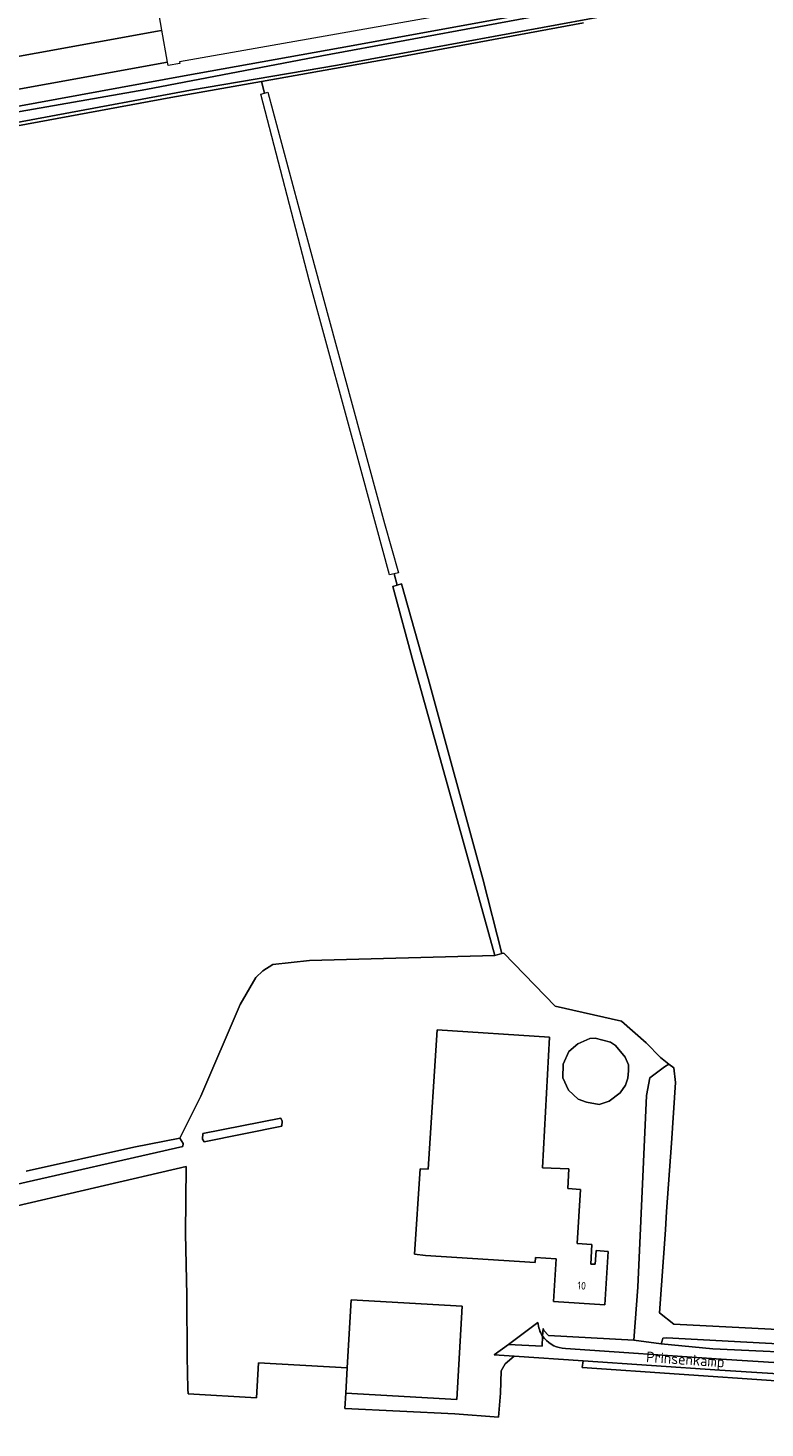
# Model space of a CAD drawing. Header units: metres. Extents: x 168032 to 180145, y 382923 to 399665.
# Tile 276 of 293: x 170302 to 170475, y 397030 to 397357. Entities that reach past the tile are written whole.
import ezdxf
from ezdxf.enums import TextEntityAlignment as Align

# ---------------------------------------------------------------- set-up
doc = ezdxf.new("R2010")
doc.units = ezdxf.units.M
for name, color, linetype, lineweight in [('B-WE-GR-BEPLANTING_CULTUUR_BOSPLANTSOEN-GV', 8, 'Continuous', 18), ('B-WE-GR-BEPLANTING_CULTUUR_VASTE PLANTENVAK-GV', 8, 'Continuous', 18), ('B-WE-GR-BOUWLAND-GV', 8, 'Continuous', 18), ('B-WE-GR-GRAS-GV', 8, 'Continuous', 18), ('B-WE-GR-HAAG-G', 8, 'GR-HAAG1', 18), ('B-WE-OG-BEBOUWING-GV', 8, 'Continuous', 18), ('B-WE-OG-BEBOUWING-T18', 8, 'Continuous', 18), ('B-WE-OG-TERREIN_ERF-GV', 8, 'Continuous', 18), ('B-WE-OG-TOPOGRAFIE-T18', 8, 'Continuous', 18), ('B-WE-OG-WATER_GREPPEL-GV', 8, 'Continuous', 18), ('B-WE-OG-WATER_SLOOT-GV', 8, 'Continuous', 18), ('B-WE-OG-WEG-GV', 8, 'Continuous', 18), ('B-WE-VH-VERHARDING_ASFALT-GV', 8, 'Continuous', 18), ('B-WE-VH-VERHARDING_FUNDERING_ZAND-GV', 8, 'Continuous', 18)]:
    doc.layers.add(name, color=color, linetype=linetype, lineweight=lineweight)
doc.styles.add('NLCS-ISO-M200-T18', font='NLCS-ISO.ttf', dxfattribs={"height": 0.36})
doc.linetypes.add('GR-HAAG1', pattern='A,6,[176,NLCS.SHX,S=0.125,R=0,X=0,Y=0],-2', length=8)

msp = doc.modelspace()

# ---------------------------------------------------------------- linework, layer by layer
at = {"layer": 'B-WE-GR-BEPLANTING_CULTUUR_BOSPLANTSOEN-GV', "flags": 128}
msp.add_lwpolyline([(170223.812, 397329.229), (170334.716, 397349.397), (170333.418, 397356.811), (170333.256, 397356.79), (170332.361, 397356.627), (170233.784, 397338.727), (170172.396, 397327.58), (170131.858, 397320.218), (170106.683, 397315.647), (170050.37, 397305.421), (170040.038, 397303.545), (169986.977, 397293.909), (169988.525, 397288.106), (169989.317, 397287.23), (169991.944, 397287.434), (169997.235, 397287.986), (170001.104, 397288.488), (170068.278, 397300.432), (170133.999, 397312.757), (170139.156, 397313.434)], close=True, dxfattribs=at)
at = {"layer": 'B-WE-GR-BEPLANTING_CULTUUR_VASTE PLANTENVAK-GV', "flags": 128}
for points in [[(170529.839, 397383.658), (170470.229, 397373.165), (170470.193, 397373.452), (170468.054, 397372.931), (170468.101, 397372.504), (170337.535, 397349.47), (170337.609, 397349.064), (170334.858, 397348.588), (170334.716, 397349.397), (170223.812, 397329.229), (170139.156, 397313.434), (170133.999, 397312.757), (170068.278, 397300.432), (170001.104, 397288.488), (169997.235, 397287.986), (169991.944, 397287.434), (169989.317, 397287.23), (169988.525, 397288.106), (169986.977, 397293.909), (169980.972, 397292.819), (169951.937, 397333.923)], [(170170.663, 397020.299), (170128.33, 397081.22), (170066.153, 397170.583), (169998.353, 397267.883), (169991.209, 397278.335), (169992.346, 397278.872), (169991.191, 397279.115), (169990.238, 397282.625), (170022.057, 397288.938), (170060.603, 397295.831), (170089.315, 397301.033), (170127.953, 397308.314), (170165.779, 397315.208), (170200.788, 397321.527), (170241.227, 397328.557), (170284.487, 397336.282), (170338.599, 397346.195), (170375.123, 397352.683), (170429.632, 397362.584)]]:
    msp.add_lwpolyline(points, dxfattribs=at)
at = {"layer": 'B-WE-GR-BOUWLAND-GV', "flags": 128}
msp.add_lwpolyline([(169951.937, 397333.923), (169980.972, 397292.819), (169986.977, 397293.909), (170040.038, 397303.545), (170050.37, 397305.421), (170106.683, 397315.647), (170131.858, 397320.218), (170172.396, 397327.58), (170233.784, 397338.727), (170332.361, 397356.627), (170333.256, 397356.79), (170333.418, 397356.811), (170322.356, 397420.012)], dxfattribs=at)
at = {"layer": 'B-WE-GR-GRAS-GV', "flags": 128}
for points in [[(170432.069, 397358.583), (170388.724, 397350.523), (170356.692, 397344.842), (170357.431, 397342.123), (170358.209, 397342.369), (170365.176, 397316.136), (170372.519, 397289.054), (170385.507, 397241.386), (170388.757, 397229.824), (170387.73, 397229.594), (170388.47, 397226.915), (170389.491, 397227.213), (170395.708, 397205.099), (170408.514, 397158.198), (170412.926, 397140.726), (170413.43, 397140.83), (170425.435, 397128.395), (170440.946, 397124.889), (170446.767, 397119.835), (170450.127, 397116.385), (170452.044, 397114.838), (170453.175, 397113.925), (170453.61, 397110.491), (170452.629, 397096.329), (170451.52, 397080.329), (170451.221, 397076.008), (170449.875, 397056.586), (170453.182, 397053.94), (170530.641, 397049.962)], [(170301.597, 397089.794), (170326.837, 397095.347), (170337.619, 397097.495), (170342.487, 397107.356), (170351.736, 397128.74), (170355.398, 397135.077), (170357.039, 397136.687), (170359.336, 397138.118), (170367.974, 397139.107), (170411.281, 397140.231), (170404.666, 397164.221), (170392.242, 397208.97), (170387.45, 397226.616), (170388.47, 397226.915), (170387.73, 397229.594), (170386.704, 397229.364), (170380.302, 397252.936), (170367.887, 397298.327), (170356.541, 397341.841), (170357.431, 397342.123), (170356.692, 397344.842), (170335.519, 397341.087), (170292.354, 397333.167)], [(170499.885, 397039.123), (170431.755, 397043.819), (170431.975, 397045.333), (170415.856, 397046.432), (170413.715, 397044.627), (170412.815, 397043.013), (170412.66, 397037.801), (170412.174, 397032.149), (170401.923, 397032.971), (170376.226, 397034.173), (170376.429, 397037.77), (170376.764, 397043.707), (170356.022, 397044.878), (170355.562, 397036.729), (170339.522, 397037.634), (170339.503, 397038.827), (170339.345, 397046.288), (170339.239, 397060.629), (170338.921, 397075.181), (170339.058, 397090.828), (170296.195, 397080.88)]]:
    msp.add_lwpolyline(points, dxfattribs=at)
at = {"layer": 'B-WE-GR-HAAG-G', "flags": 128}
msp.add_lwpolyline([(170446.79, 397107.493), (170444.814, 397062.614), (170443.852, 397050.166), (170423.885, 397051.333), (170422.789, 397052.475), (170422.629, 397052.896)], dxfattribs=at)
at = {"layer": 'B-WE-OG-BEBOUWING-GV', "flags": 128}
for points in [[(170395.07, 397070.04), (170420.73, 397068.41), (170420.8, 397069.53), (170425.7, 397069.24), (170425.05, 397059.24), (170437.07, 397058.51), (170437.37, 397063.5), (170437.819, 397070.979), (170435.018, 397071.17), (170434.814, 397067.973), (170433.747, 397067.989), (170433.99, 397072.613), (170430.622, 397072.83), (170431.389, 397085.472), (170428.402, 397085.694), (170428.63, 397090.299), (170422.489, 397090.539), (170424.084, 397121.152), (170397.814, 397122.84), (170395.732, 397090.228), (170393.826, 397090.272), (170392.5, 397070.313)], [(170440.661, 397108.067), (170441.869, 397109.901), (170442.441, 397111.541), (170442.633, 397113.24), (170442.57, 397114.685), (170441.809, 397116.438), (170439.587, 397119.182), (170438.38, 397119.924), (170434.823, 397120.895), (170433.553, 397120.819), (170430.758, 397119.596), (170428.661, 397117.752), (170427.326, 397114.784), (170427.199, 397111.64), (170428.532, 397108.762), (170430.817, 397106.649), (170432.785, 397105.915), (170435.77, 397105.379), (170438.056, 397106.156)], [(170377.665, 397059.666), (170376.764, 397043.707), (170376.429, 397037.77), (170402.434, 397036.303), (170403.67, 397058.194)]]:
    msp.add_lwpolyline(points, close=True, dxfattribs=at)
at = {"layer": 'B-WE-OG-TERREIN_ERF-GV', "flags": 128}
for points in [[(170422.5, 397051.154), (170422.629, 397052.896), (170422.789, 397052.475), (170423.885, 397051.333), (170443.852, 397050.166), (170444.814, 397062.614), (170446.79, 397107.493), (170447.587, 397111.607), (170451.054, 397114.2), (170452.044, 397114.838), (170450.127, 397116.385), (170446.767, 397119.835), (170440.946, 397124.889), (170425.435, 397128.395), (170413.43, 397140.83), (170412.926, 397140.726), (170411.281, 397140.231), (170367.974, 397139.107), (170359.336, 397138.118), (170357.039, 397136.687), (170355.398, 397135.077), (170351.736, 397128.74), (170342.487, 397107.356), (170337.619, 397097.495), (170338.346, 397096.25), (170338.303, 397095.503), (170297.155, 397086.156)], [(170296.195, 397080.88), (170339.058, 397090.828), (170338.921, 397075.181), (170339.239, 397060.629), (170339.345, 397046.288), (170339.503, 397038.827), (170339.522, 397037.634)], [(170339.522, 397037.634), (170355.562, 397036.729), (170356.022, 397044.878), (170376.764, 397043.707), (170377.665, 397059.666), (170403.67, 397058.194), (170402.434, 397036.303), (170376.429, 397037.77), (170376.226, 397034.173), (170401.923, 397032.971), (170412.174, 397032.149), (170412.66, 397037.801), (170412.815, 397043.013), (170413.715, 397044.627), (170415.856, 397046.432), (170411.19, 397046.75), (170414.501, 397049.221), (170421.39, 397054.361)]]:
    msp.add_lwpolyline(points, dxfattribs=at)
for points in [[(170395.07, 397070.04), (170392.5, 397070.313), (170393.826, 397090.272), (170395.732, 397090.228), (170397.814, 397122.84), (170424.084, 397121.152), (170422.489, 397090.539), (170428.63, 397090.299), (170428.402, 397085.694), (170431.389, 397085.472), (170430.622, 397072.83), (170433.99, 397072.613), (170433.747, 397067.989), (170434.814, 397067.973), (170435.018, 397071.17), (170437.819, 397070.979), (170437.37, 397063.5), (170437.07, 397058.51), (170425.05, 397059.24), (170425.7, 397069.24), (170420.8, 397069.53), (170420.73, 397068.41)], [(170440.661, 397108.067), (170438.056, 397106.156), (170435.77, 397105.379), (170432.785, 397105.915), (170430.817, 397106.649), (170428.532, 397108.762), (170427.199, 397111.64), (170427.326, 397114.784), (170428.661, 397117.752), (170430.758, 397119.596), (170433.553, 397120.819), (170434.823, 397120.895), (170438.38, 397119.924), (170439.587, 397119.182), (170441.809, 397116.438), (170442.57, 397114.685), (170442.633, 397113.24), (170442.441, 397111.541), (170441.869, 397109.901)], [(170361.475, 397100.304), (170343.301, 397096.592), (170342.901, 397097.238), (170342.994, 397098.565), (170361.203, 397102.192), (170361.218, 397102.195), (170361.538, 397101.504)]]:
    msp.add_lwpolyline(points, close=True, dxfattribs=at)
at = {"layer": 'B-WE-OG-TERREIN_ERF-GV'}
msp.add_lwpolyline([(170421.39, 397054.361, 0.1316776), (170422.5, 397051.154)], format="xyb", dxfattribs=at)
at = {"layer": 'B-WE-OG-WATER_GREPPEL-GV', "flags": 128}
for points in [[(170411.281, 397140.231), (170412.926, 397140.726), (170408.514, 397158.198), (170395.708, 397205.099), (170389.491, 397227.213), (170388.47, 397226.915), (170387.45, 397226.616), (170392.242, 397208.97), (170404.666, 397164.221)], [(170361.475, 397100.304), (170361.538, 397101.504), (170361.218, 397102.195), (170361.203, 397102.192), (170342.994, 397098.565), (170342.901, 397097.238), (170343.301, 397096.592)], [(170515.413, 397047.339), (170470.262, 397049.723), (170451.458, 397050.748), (170450.641, 397050.671), (170450.442, 397050.022), (170450.216, 397049.353), (170462.307, 397048.145), (170489.26, 397046.908), (170521.574, 397045.147), (170561.423, 397043.977), (170581.839, 397043.63), (170581.739, 397046.003), (170551.431, 397046.137)]]:
    msp.add_lwpolyline(points, close=True, dxfattribs=at)
msp.add_lwpolyline([(170297.155, 397086.156), (170338.303, 397095.503), (170338.346, 397096.25), (170337.619, 397097.495), (170326.837, 397095.347), (170301.597, 397089.794)], dxfattribs=at)
at = {"layer": 'B-WE-OG-WATER_SLOOT-GV', "flags": 128}
for points in [[(170507.355, 397373.212), (170461.114, 397364.847), (170440.702, 397360.82), (170374.498, 397348.675), (170340.062, 397342.815), (170274.639, 397330.628), (170228.896, 397322.551), (170165.801, 397311.042), (170126.509, 397304.634), (170067.644, 397293.69), (169991.639, 397280.073), (169991.183, 397281.558), (170028.169, 397288.825), (170064.853, 397295.391), (170112.955, 397304.054), (170163, 397313.316), (170266.313, 397331.888), (170329.665, 397342.965), (170370.836, 397350.876), (170429.065, 397361.594), (170460.795, 397367.351), (170490.887, 397372.593)], [(170490.887, 397372.593), (170460.795, 397367.351), (170429.065, 397361.594), (170370.836, 397350.876), (170329.665, 397342.965), (170266.313, 397331.888), (170163, 397313.316), (170112.955, 397304.054), (170064.853, 397295.391), (170028.169, 397288.825), (169991.183, 397281.558), (169991.639, 397280.073), (170067.644, 397293.69), (170126.509, 397304.634), (170165.801, 397311.042), (170228.896, 397322.551), (170274.639, 397330.628), (170340.062, 397342.815), (170374.498, 397348.675), (170440.702, 397360.82), (170461.114, 397364.847), (170507.355, 397373.212)], [(170429.632, 397362.584), (170375.123, 397352.683), (170338.599, 397346.195), (170284.487, 397336.282), (170241.227, 397328.557), (170200.788, 397321.527), (170165.779, 397315.208), (170127.953, 397308.314), (170089.315, 397301.033), (170060.603, 397295.831), (170022.057, 397288.938), (169990.238, 397282.625), (169991.191, 397279.115), (169992.346, 397278.872), (170041.115, 397287.78), (170074.047, 397293.406), (170164.022, 397310.079), (170216.47, 397319.36), (170243.635, 397324.618), (170292.354, 397333.167), (170335.519, 397341.087), (170356.692, 397344.842), (170388.724, 397350.523), (170432.069, 397358.583)]]:
    msp.add_lwpolyline(points, dxfattribs=at)
at = {"layer": 'B-WE-OG-WEG-GV', "flags": 128}
for points in [[(170521.574, 397045.147), (170489.26, 397046.908), (170462.307, 397048.145), (170450.216, 397049.353), (170443.852, 397050.166), (170423.885, 397051.333), (170422.789, 397052.475), (170422.629, 397052.896), (170422.5, 397051.154)], [(170427.099, 397048.324), (170427.858, 397048.271), (170464.3, 397045.741), (170500.1, 397043.471), (170598.617, 397040.745), (170598.649, 397043.328), (170587.053, 397043.646), (170581.839, 397043.63), (170561.423, 397043.977), (170521.574, 397045.147)]]:
    msp.add_lwpolyline(points, dxfattribs=at)
at = {"layer": 'B-WE-OG-WEG-GV'}
msp.add_lwpolyline([(170422.5, 397051.154, 0.2155164), (170427.099, 397048.324)], format="xyb", dxfattribs=at)
at = {"layer": 'B-WE-OG-WEG-GV', "flags": 128}
msp.add_lwpolyline([(170598.472, 397038.146), (170498.67, 397040.97), (170464, 397043.15), (170431.975, 397045.333), (170431.755, 397043.819), (170499.885, 397039.123), (170592.291, 397036.411), (170596.961, 397035.697), (170598.27, 397035.22), (170599.551, 397035.042), (170599.481, 397032.696), (170599.429, 397030.975), (170604.391, 397031.001), (170604.571, 397032.516), (170604.752, 397034.032), (170604.863, 397037.965)], close=True, dxfattribs=at)
at = {"layer": 'B-WE-VH-VERHARDING_ASFALT-GV', "flags": 128}
for points in [[(170421.39, 397054.361), (170414.501, 397049.221), (170422.421, 397048.784), (170422.5, 397051.154)], [(170422.5, 397051.154), (170422.421, 397048.784), (170414.501, 397049.221), (170411.19, 397046.75), (170415.856, 397046.432), (170431.975, 397045.333), (170464, 397043.15), (170498.67, 397040.97), (170598.472, 397038.146), (170598.617, 397040.745)], [(170598.617, 397040.745), (170500.1, 397043.471), (170464.3, 397045.741), (170427.858, 397048.271), (170427.099, 397048.324)]]:
    msp.add_lwpolyline(points, dxfattribs=at)
at = {"layer": 'B-WE-VH-VERHARDING_ASFALT-GV'}
for points in [[(170422.5, 397051.154, -0.1316776), (170421.39, 397054.361)], [(170427.099, 397048.324, -0.2155164), (170422.5, 397051.154)]]:
    msp.add_lwpolyline(points, format="xyb", dxfattribs=at)
at = {"layer": 'B-WE-VH-VERHARDING_FUNDERING_ZAND-GV', "flags": 128}
msp.add_lwpolyline([(170530.641, 397049.962), (170453.182, 397053.94), (170449.875, 397056.586), (170451.221, 397076.008), (170451.52, 397080.329), (170452.629, 397096.329), (170453.61, 397110.491), (170453.175, 397113.925), (170452.044, 397114.838), (170451.054, 397114.2), (170447.587, 397111.607), (170446.79, 397107.493), (170444.814, 397062.614), (170443.852, 397050.166), (170450.216, 397049.353), (170450.442, 397050.022), (170450.641, 397050.671), (170451.458, 397050.748), (170470.262, 397049.723), (170515.413, 397047.339)], dxfattribs=at)

# ---------------------------------------------------------------- texts
at = {"layer": 'B-WE-OG-BEBOUWING-T18', "style": 'NLCS-ISO-M200-T18'}
msp.add_text('10', height=1.8, rotation=356.5, dxfattribs=at).set_placement((170431.641, 397062.972), align=Align.MIDDLE)
at = {"layer": 'B-WE-OG-TOPOGRAFIE-T18', "style": 'NLCS-ISO-M200-T18'}
msp.add_text('Prinsenkamp', height=2.5, rotation=356.1, dxfattribs=at).set_placement((170455.889, 397045.319), align=Align.MIDDLE)

doc.saveas('drawing.dxf')
